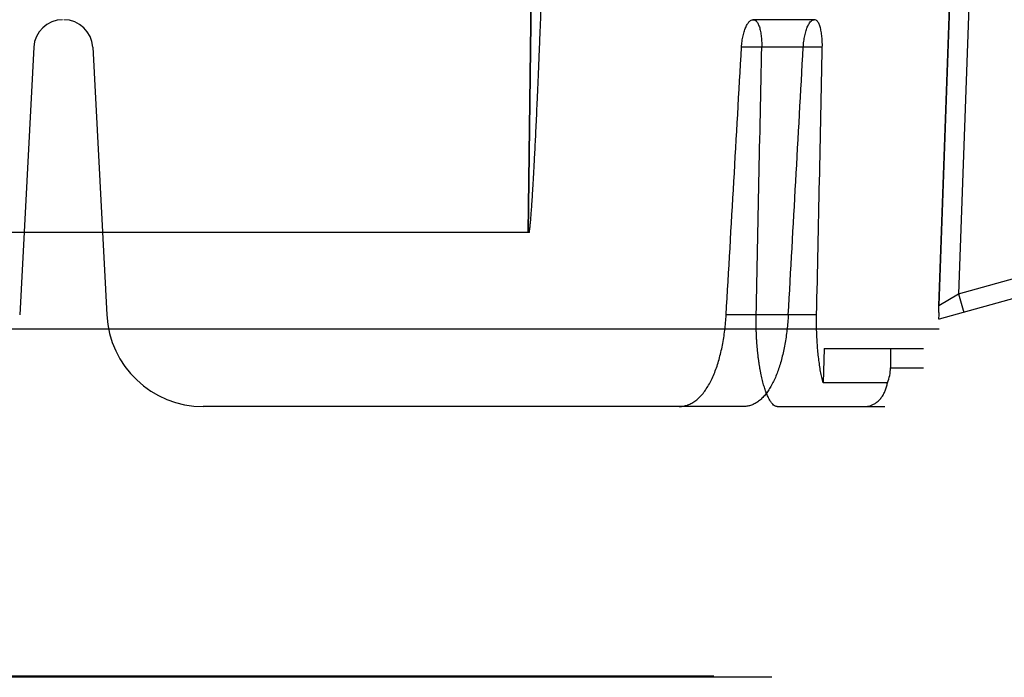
# Model space of a CAD drawing. Header units: millimetres. Extents: x 0 to 297, y 0 to 210.
# Tile 280 of 455: x 143.207 to 143.614, y 159.475 to 159.747. Entities that reach past the tile are written whole.
import ezdxf

# ---------------------------------------------------------------- set-up
doc = ezdxf.new("R2010")
doc.units = ezdxf.units.MM
doc.header["$LTSCALE"] = 16.335
doc.layers.add('INTFCLR_1', color=7, linetype='CONTINUOUS')
doc.layers.add('INTFCLR_144815', color=7, linetype='CONTINUOUS')

msp = doc.modelspace()

# ---------------------------------------------------------------- linework, layer by layer
at = {"layer": 'INTFCLR_1', "color": 6, "linetype": 'Continuous'}
for p, q in [((143.493821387, 159.4757454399), (143.0765797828, 159.4757454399)), ((143.517821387, 159.4752871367), (143.0765797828, 159.4752871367))]:
    msp.add_line(p, q, dxfattribs=at)
at = {"layer": 'INTFCLR_144815', "color": 9, "linetype": 'Continuous'}
for p, q in [((143.4225958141, 160.1095181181), (143.4170384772, 159.6592985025)), ((143.4170389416, 159.6592985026), (143.4225953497, 160.1095181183)), ((144.132579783, 159.7755868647), (143.5871562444, 159.6233665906)), ((143.5919646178, 159.7702204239), (143.5870340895, 159.6291293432)), ((143.5870340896, 159.6291293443), (143.5919519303, 159.7698573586)), ((143.5999539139, 159.7699412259), (143.595200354, 159.6339173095)), ((143.5952003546, 159.6339173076), (144.0541063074, 159.7619917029)), ((143.5354972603, 159.747298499), (143.5100442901, 159.747298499)), ((143.5387708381, 159.7359265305), (143.5053356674, 159.7359265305)), ((143.5870340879, 159.6291293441), (143.5952003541, 159.6339173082)), ((143.5952003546, 159.6339173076), (143.597350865, 159.6262117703)), ((143.5364195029, 159.6252050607), (143.498970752, 159.6252050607)), ((143.5669716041, 159.603298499), (143.580579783, 159.603298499)), ((143.5063085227, 159.587298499), (143.4795138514, 159.587298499)), ((143.5200517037, 159.587298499), (143.564579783, 159.587298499))]:
    msp.add_line(p, q, dxfattribs=at)
at = {"layer": 'INTFCLR_144815', "color": 6, "linetype": 'Continuous'}
for p, q in [((143.212369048, 159.7359265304), (143.2065663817, 159.6252050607)), ((143.2367905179, 159.7359265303), (143.2425931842, 159.6252050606)), ((143.4175226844, 159.659298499), (142.5887068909, 159.6592984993)), ((143.5870704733, 159.619298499), (142.5660890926, 159.619298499)), ((143.5395628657, 159.611298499), (143.53905332, 159.5971473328)), ((143.5395628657, 159.611298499), (143.580579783, 159.611298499)), ((143.5669716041, 159.611298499), (143.5669716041, 159.603298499)), ((143.5657077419, 159.5971473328), (143.53905332, 159.5971473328)), ((143.4795138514, 159.587298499), (143.2825383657, 159.587298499))]:
    msp.add_line(p, q, dxfattribs=at)
for centre, radius, start, end in [((143.2243526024, 159.735298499), 0.012, 90.0000000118, 176.9999999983), ((143.2248069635, 159.735298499), 0.012, 3.0000000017, 89.99999998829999), ((143.2825383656, 159.627298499), 0.04, 182.9999999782, 270.000000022), ((143.5513390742, 159.6033055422), 0.0156326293, 336.8007056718, 359.9741853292)]:
    msp.add_arc(centre, radius, start, end, dxfattribs=at)
for centre, major_axis, start_param, end_param in [((143.076579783, 175.7006022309), (0, 19.3713505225), -2.5496427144, -2.5394757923), ((143.076579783, 165.5424276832), (0, 12.6026746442), -2.0595447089, -2.0496201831), ((143.076579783, 176.2497483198), (0, 20.1954883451), -2.5377874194, -2.5281979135), ((143.076579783, 166.0915737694), (0, 13.4268124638), -2.0732771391, -2.0638918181)]:
    msp.add_ellipse(centre, major_axis=major_axis, ratio=0.0390783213, start_param=start_param, end_param=end_param, dxfattribs=at)
for points, knots in [([(143.4175226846, 159.6592985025), (143.4175836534, 159.6597147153), (143.4176960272, 159.6605954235), (143.4178477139, 159.6619907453), (143.4179960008, 159.6635336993), (143.4181439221, 159.6652318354), (143.4182932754, 159.6670942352), (143.4184454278, 159.6691317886), (143.4186014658, 159.6713571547), (143.4187623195, 159.6737845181), (143.4189288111, 159.6764293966), (143.4191017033, 159.679308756), (143.4192817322, 159.6824411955), (143.4194696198, 159.6858469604), (143.4196660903, 159.6895481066), (143.4198718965, 159.693568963), (143.420087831, 159.6979364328), (143.4203147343, 159.7026802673), (143.420553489, 159.7078330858), (143.4208050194, 159.7134305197), (143.4210703, 159.7195115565), (143.4213503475, 159.7261185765), (143.4216462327, 159.733297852), (143.4219591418, 159.7411013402), (143.422290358, 159.7495868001), (143.4226412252, 159.7588173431), (143.423013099, 159.768860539), (143.4234074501, 159.7797916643), (143.4238258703, 159.7916948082), (143.4242700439, 159.8046630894), (143.4247417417, 159.818799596), (143.4252428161, 159.834218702), (143.4257752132, 159.851048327), (143.426340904, 159.8694301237), (143.4269418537, 159.88952147), (143.4275799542, 159.911497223), (143.4282569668, 159.9355531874), (143.4289744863, 159.9619128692), (143.429733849, 159.9908365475), (143.4302425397, 160.0110025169), (143.4305032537, 160.0215608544)], [0, 0, 0, 0, 0.0034810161, 0.0073460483, 0.0116144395, 0.0163078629, 0.0214516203, 0.0270756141, 0.0332159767, 0.0399122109, 0.0472066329, 0.0551462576, 0.06378247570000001, 0.0731710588, 0.08337259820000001, 0.0944534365, 0.1064881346, 0.1195585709, 0.1337546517, 0.1491746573, 0.1659253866, 0.1841245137, 0.2038983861, 0.2253860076, 0.2487521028, 0.2741710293, 0.3018260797, 0.3319188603, 0.3646875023, 0.40038823, 0.4392973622, 0.4817355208, 0.5280523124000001, 0.5786361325, 0.633921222, 0.6943872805, 0.7605672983, 0.8330687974, 0.9126006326, 1, 1, 1, 1]), ([(143.5053356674, 159.7359265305), (143.5053587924, 159.7363332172), (143.5054201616, 159.7371384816), (143.5055573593, 159.7383332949), (143.5057375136, 159.7394990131), (143.5059601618, 159.7406270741), (143.5062238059, 159.7417041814), (143.5065250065, 159.7427208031), (143.5068607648, 159.7436653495), (143.5072275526, 159.7445209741), (143.5076181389, 159.7452746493), (143.5081062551, 159.7460399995), (143.5087910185, 159.7468637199), (143.509589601, 159.747298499), (143.5100442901, 159.747298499)], [0, 0, 0, 0, 0.0943327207, 0.1869692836, 0.2784486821, 0.3674207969, 0.4531619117, 0.5351566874, 0.6128616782, 0.6851860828, 0.7505462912, 0.8093284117, 0.8947030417, 1, 1, 1, 1]), ([(143.5101993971, 159.747298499), (143.510511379, 159.747298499), (143.5112183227, 159.7470242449), (143.5118251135, 159.7462672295), (143.5122640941, 159.7454735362), (143.512579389, 159.7447197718), (143.5128585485, 159.7438628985), (143.5130994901, 159.7429115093), (143.5133008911, 159.7418788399), (143.513461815, 159.7407762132), (143.5135814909, 159.7396161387), (143.5136596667, 159.7384120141), (143.5136961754, 159.7371769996), (143.5136927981, 159.7363451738), (143.5136843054, 159.7359265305)], [0, 0, 0, 0, 0.074317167, 0.1681882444, 0.225840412, 0.2905331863, 0.3623568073, 0.4403847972, 0.5241567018, 0.6128806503, 0.705734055, 0.8018917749, 0.9002544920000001, 1, 1, 1, 1]), ([(143.5308834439, 159.7359265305), (143.5309062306, 159.7363370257), (143.5309663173, 159.7371497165), (143.5310997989, 159.7383551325), (143.5312744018, 159.7395302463), (143.5314895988, 159.7406659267), (143.5317437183, 159.7417486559), (143.5320332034, 159.7427683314), (143.5323549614, 159.7437132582), (143.5327058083, 159.7445669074), (143.5330762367, 159.7453128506), (143.5335321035, 159.7460583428), (143.5341637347, 159.7468573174), (143.5349155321, 159.747298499), (143.5353507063, 159.747298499)], [0, 0, 0, 0, 0.09620044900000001, 0.1906314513, 0.2837218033, 0.3741175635, 0.4610222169, 0.5438704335, 0.6220443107, 0.6944810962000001, 0.7596354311, 0.8168505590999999, 0.8981727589, 1, 1, 1, 1]), ([(143.5387708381, 159.7359265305), (143.5387797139, 159.7363491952), (143.5387843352, 159.7371882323), (143.5387512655, 159.7384323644), (143.5386783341, 159.7396422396), (143.5385659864, 159.7408045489), (143.5384145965, 159.7419066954), (143.5382252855, 159.7429368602), (143.5379981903, 159.743884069), (143.5377376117, 159.7447362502), (143.537359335, 159.7456737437), (143.53681341, 159.7467013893), (143.535961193, 159.747298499), (143.5354972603, 159.747298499)], [0, 0, 0, 0, 0.1017888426, 0.2019812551, 0.2996083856, 0.3935640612, 0.4830714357, 0.5673865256, 0.6456573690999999, 0.7174499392, 0.781852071, 0.888297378, 1, 1, 1, 1]), ([(143.5871562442, 159.6233665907), (143.5867488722, 159.6232528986), (143.5873026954, 159.625125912), (143.5870062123, 159.6261163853), (143.5870557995, 159.6277089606), (143.5870366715, 159.6286130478), (143.5870340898, 159.629129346)], [0, 0, 0, 0, 0.2200802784, 0.5178900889, 0.7313363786, 1, 1, 1, 1]), ([(143.4795138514, 159.587298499), (143.4801166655, 159.587298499), (143.4813303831, 159.5874044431), (143.4831072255, 159.5878847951), (143.4848214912, 159.5886765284), (143.4864535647, 159.5897616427), (143.4880005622, 159.5911258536), (143.4894511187, 159.5927454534), (143.4908063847, 159.5946066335), (143.4920605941, 159.5966854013), (143.4932136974, 159.5989649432), (143.4942644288, 159.601424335), (143.4952114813, 159.6040412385), (143.4960571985, 159.6068026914), (143.4967998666, 159.6096829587), (143.4974409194, 159.6126694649), (143.4979796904, 159.6157340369), (143.4984168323, 159.6188582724), (143.4987523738, 159.6220205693), (143.4989089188, 159.6241411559), (143.498970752, 159.6252050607)], [0, 0, 0, 0, 0.0393248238, 0.0789950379, 0.1194961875, 0.1619672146, 0.2063999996, 0.2536951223, 0.3035212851, 0.3563779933, 0.4119052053, 0.4700388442, 0.5307412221, 0.5933699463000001, 0.6583728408, 0.7247227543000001, 0.7925832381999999, 0.8613134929, 0.9304786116, 1, 1, 1, 1]), ([(143.5246742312, 159.6252050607), (143.5246153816, 159.6241663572), (143.5244683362, 159.6221019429), (143.5241586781, 159.6190292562), (143.5237615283, 159.6160058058), (143.523278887, 159.6130593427), (143.522711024, 159.6101991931), (143.5220570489, 159.6074321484), (143.5213162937, 159.6047748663), (143.5204961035, 159.6022640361), (143.5195992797, 159.5999097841), (143.5186163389, 159.5976987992), (143.5175480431, 159.5956546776), (143.5163943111, 159.5937923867), (143.5151668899, 159.5921392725), (143.5138528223, 159.5906929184), (143.5124612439, 159.5894782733), (143.5109958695, 159.5885117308), (143.5094738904, 159.5878138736), (143.5079051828, 159.5873919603), (143.5068407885, 159.587298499), (143.5063085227, 159.587298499)], [0, 0, 0, 0, 0.0689076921, 0.1370575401, 0.2045183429, 0.2708503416, 0.3347786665, 0.3976164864, 0.4591268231, 0.5174375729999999, 0.5725050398, 0.6259176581, 0.6776090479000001, 0.7251486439, 0.7708744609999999, 0.8137925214, 0.8543358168, 0.8928999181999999, 0.9296627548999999, 0.9647459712, 1, 1, 1, 1]), ([(143.5200517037, 159.587298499), (143.5198118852, 159.587298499), (143.5192891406, 159.5874190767), (143.5185588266, 159.5878989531), (143.5178389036, 159.5886553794), (143.5171255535, 159.5896858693), (143.5165615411, 159.5907266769), (143.5161122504, 159.5916872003), (143.5157684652, 159.592498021), (143.5154310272, 159.5933711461), (143.515100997, 159.5943046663), (143.5147793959, 159.5952964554), (143.514467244, 159.5963442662), (143.5141655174, 159.5974457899), (143.5138751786, 159.598598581), (143.5135971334, 159.5998001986), (143.5133322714, 159.601048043), (143.5130814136, 159.6023395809), (143.512845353, 159.6036721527), (143.5126248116, 159.6050431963), (143.5124204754, 159.6064500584), (143.5122329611, 159.6078902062), (143.5120628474, 159.6093610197), (143.5119106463, 159.6108600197), (143.5117768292, 159.6123846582), (143.5116618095, 159.6139324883), (143.5115659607, 159.615500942), (143.5114895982, 159.6170875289), (143.5114329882, 159.618689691), (143.5113963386, 159.6203050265), (143.511379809, 159.6219311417), (143.5113835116, 159.6235657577), (143.5113994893, 159.6246579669), (143.5114108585, 159.6252050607)], [0, 0, 0, 0, 0.0178901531, 0.0388070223, 0.064368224, 0.09535612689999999, 0.1320508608, 0.152546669, 0.1744502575, 0.1977345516, 0.2223655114, 0.2483040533, 0.27550518, 0.303918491, 0.3334968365, 0.3641815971, 0.3959207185, 0.4286532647, 0.462324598, 0.4968722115, 0.5322419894, 0.5683719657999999, 0.605208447, 0.6426905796, 0.6807668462, 0.7193783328, 0.7584717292, 0.7979864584, 0.8378694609, 0.8780623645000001, 0.9185162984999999, 0.9591786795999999, 1, 1, 1, 1]), ([(143.53905332, 159.5971473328), (143.5388663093, 159.5978879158), (143.5385090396, 159.5994311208), (143.5380370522, 159.6018378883), (143.5376151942, 159.604404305), (143.5372483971, 159.6071116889), (143.5369414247, 159.6099390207), (143.5366983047, 159.6128685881), (143.5365215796, 159.6158783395), (143.5364133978, 159.6189505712), (143.5363753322, 159.6220662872), (143.5363969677, 159.624155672), (143.5364195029, 159.6252050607)], [0, 0, 0, 0, 0.0810917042, 0.1681233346, 0.2603389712, 0.3571699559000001, 0.4581419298, 0.5622315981, 0.6692237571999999, 0.7781913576, 0.8885663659, 1, 1, 1, 1]), ([(143.5562010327, 159.587298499), (143.5566104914, 159.587298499), (143.5573909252, 159.5873564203), (143.5585561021, 159.5876143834), (143.5597407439, 159.5880607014), (143.5609698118, 159.5887637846), (143.5621636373, 159.5897399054), (143.5632354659, 159.5909475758), (143.5641340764, 159.5923316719), (143.5648517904, 159.593847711), (143.5653856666, 159.595459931), (143.5656194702, 159.5965788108), (143.5657077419, 159.5971473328)], [0, 0, 0, 0, 0.0823299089, 0.1566418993, 0.2392793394, 0.3359174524, 0.4400203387, 0.5479536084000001, 0.6592840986, 0.7707013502, 0.8843175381, 1, 1, 1, 1])]:
    msp.add_open_spline(points, degree=3, knots=knots, dxfattribs=at)

doc.saveas('drawing.dxf')
